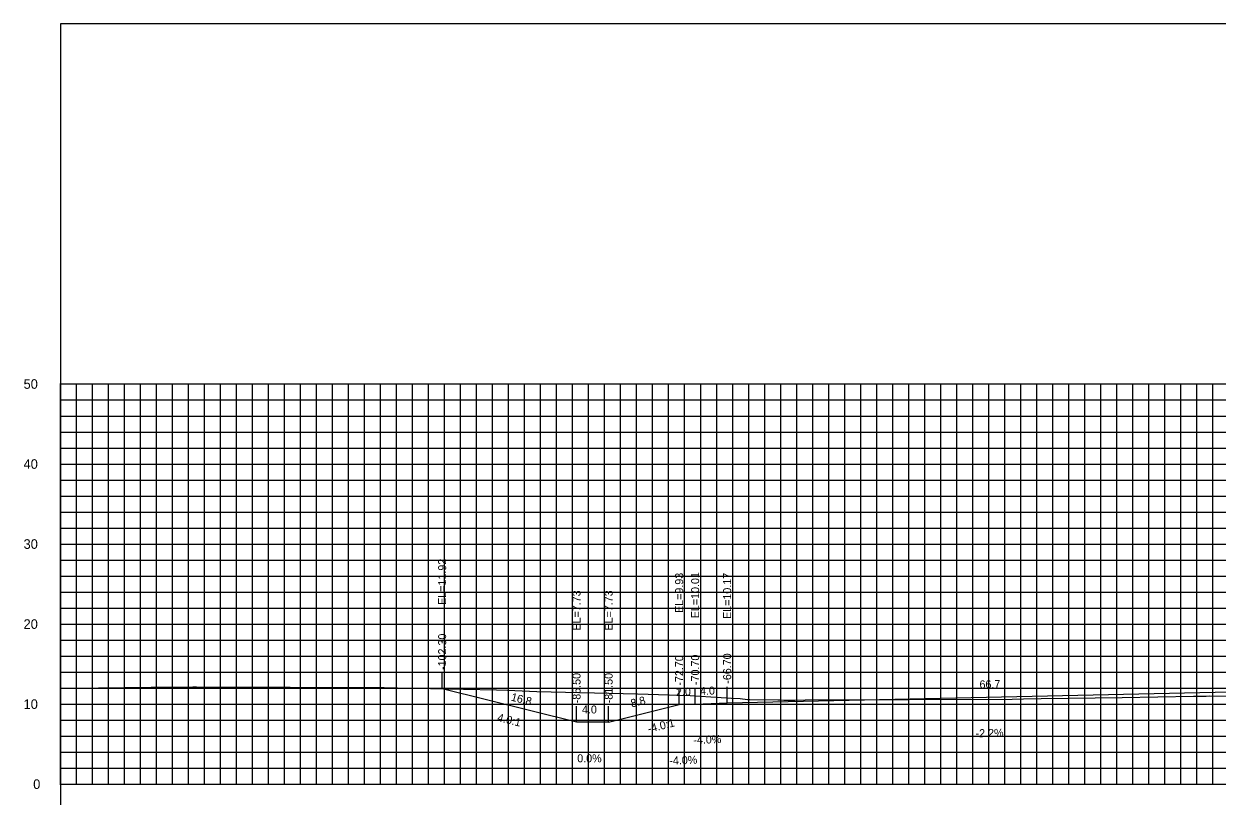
# Model space of a CAD drawing. Extents: x 1797419 to 1809236, y 248759 to 251512.
# Drawn here: x 1803156.4 to 1803305.5, y 250948.4 to 251044.9 of the extents above; entities that cross this region are included whole.
import ezdxf

# ---------------------------------------------------------------- set-up
doc = ezdxf.new("R2010")
doc.units = 0
for name, color, linetype in [('3', 7, 'Continuous'), ('31', 7, 'Continuous'), ('4', 7, 'Continuous'), ('60', 7, 'Continuous'), ('CL-CNST', 7, 'Continuous'), ('Level 62', 7, 'Continuous'), ('M-ROADS', 7, 'Continuous')]:
    doc.layers.add(name, color=color, linetype=linetype)

msp = doc.modelspace()

# ---------------------------------------------------------------- linework, layer by layer
for p, q in [((1803208.7, 250961.81), (1803208.7, 250963.81)), ((1803244.31, 250960.06), (1803244.31, 250962.06)), ((1803238.31, 250959.82), (1803238.31, 250961.82)), ((1803240.31, 250959.9), (1803240.31, 250961.9)), ((1803225.49, 250957.62), (1803225.49, 250959.62)), ((1803229.5, 250957.62), (1803229.5, 250959.62))]:
    msp.add_line(p, q)
msp.add_lwpolyline([(1803161, 250854.89), (1803461, 250854.89), (1803461, 251044.89), (1803161, 251044.89)], close=True)
at = {"layer": '60'}
for p, q in [((1803160.94, 250999.89), (1803161, 250999.89)), ((1803161, 250949.89), (1803161, 250999.89)), ((1803160.94, 250989.89), (1803161, 250989.89)), ((1803160.94, 250979.89), (1803161, 250979.89)), ((1803160.94, 250969.89), (1803161, 250969.89)), ((1803160.94, 250959.89), (1803161, 250959.89)), ((1803160.94, 250949.89), (1803161, 250949.89)), ((1803161, 250949.89), (1803461, 250949.89)), ((1803161, 250949.83), (1803161, 250949.89)), ((1803171, 250949.83), (1803171, 250949.89)), ((1803181, 250949.83), (1803181, 250949.89)), ((1803191, 250949.83), (1803191, 250949.89)), ((1803201, 250949.83), (1803201, 250949.89)), ((1803211, 250949.83), (1803211, 250949.89)), ((1803221, 250949.83), (1803221, 250949.89)), ((1803231, 250949.83), (1803231, 250949.89)), ((1803241, 250949.83), (1803241, 250949.89)), ((1803251, 250949.83), (1803251, 250949.89)), ((1803261, 250949.83), (1803261, 250949.89)), ((1803271, 250949.83), (1803271, 250949.89)), ((1803281, 250949.83), (1803281, 250949.89)), ((1803291, 250949.83), (1803291, 250949.89)), ((1803301, 250949.83), (1803301, 250949.89))]:
    msp.add_line(p, q, dxfattribs=at)
at = {"layer": 'CL-CNST'}
for p, q in [((1803225.49, 250957.62), (1803208.7, 250961.81)), ((1803229.5, 250957.62), (1803225.49, 250957.62))]:
    msp.add_line(p, q, dxfattribs=at)
msp.add_lwpolyline([(1803229.5, 250957.62), (1803238.31, 250959.82), (1803240.31, 250959.9), (1803244.31, 250960.06), (1803311, 250961.52), (1803361.63, 250962.64), (1803365.63, 250962.48), (1803371.13, 250962.26), (1803383, 250959.29), (1803387, 250959.29)], dxfattribs=at)
at = {"layer": 'Level 62'}
for p, q in [((1803161, 250999.89), (1803461, 250999.89)), ((1803161, 250949.89), (1803161, 250999.89)), ((1803163, 250949.89), (1803163, 250999.89)), ((1803165, 250949.89), (1803165, 250999.89)), ((1803167, 250949.89), (1803167, 250999.89)), ((1803169, 250949.89), (1803169, 250999.89)), ((1803171, 250949.89), (1803171, 250999.89)), ((1803173, 250949.89), (1803173, 250999.89)), ((1803175, 250949.89), (1803175, 250999.89)), ((1803177, 250949.89), (1803177, 250999.89)), ((1803179, 250949.89), (1803179, 250999.89)), ((1803181, 250949.89), (1803181, 250999.89)), ((1803183, 250949.89), (1803183, 250999.89)), ((1803185, 250949.89), (1803185, 250999.89)), ((1803187, 250949.89), (1803187, 250999.89)), ((1803189, 250949.89), (1803189, 250999.89)), ((1803191, 250949.89), (1803191, 250999.89)), ((1803193, 250949.89), (1803193, 250999.89)), ((1803195, 250949.89), (1803195, 250999.89)), ((1803197, 250949.89), (1803197, 250999.89)), ((1803199, 250949.89), (1803199, 250999.89)), ((1803201, 250949.89), (1803201, 250999.89)), ((1803203, 250949.89), (1803203, 250999.89)), ((1803205, 250949.89), (1803205, 250999.89)), ((1803207, 250949.89), (1803207, 250999.89)), ((1803209, 250949.89), (1803209, 250999.89)), ((1803211, 250949.89), (1803211, 250999.89)), ((1803213, 250949.89), (1803213, 250999.89)), ((1803215, 250949.89), (1803215, 250999.89)), ((1803217, 250949.89), (1803217, 250999.89)), ((1803219, 250949.89), (1803219, 250999.89)), ((1803221, 250949.89), (1803221, 250999.89)), ((1803223, 250949.89), (1803223, 250999.89)), ((1803225, 250949.89), (1803225, 250999.89)), ((1803227, 250949.89), (1803227, 250999.89)), ((1803229, 250949.89), (1803229, 250999.89)), ((1803231, 250949.89), (1803231, 250999.89)), ((1803233, 250949.89), (1803233, 250999.89)), ((1803235, 250949.89), (1803235, 250999.89)), ((1803237, 250949.89), (1803237, 250999.89)), ((1803239, 250949.89), (1803239, 250999.89)), ((1803241, 250949.89), (1803241, 250999.89)), ((1803243, 250949.89), (1803243, 250999.89)), ((1803245, 250949.89), (1803245, 250999.89)), ((1803247, 250949.89), (1803247, 250999.89)), ((1803249, 250949.89), (1803249, 250999.89)), ((1803251, 250949.89), (1803251, 250999.89)), ((1803253, 250949.89), (1803253, 250999.89)), ((1803255, 250949.89), (1803255, 250999.89)), ((1803257, 250949.89), (1803257, 250999.89)), ((1803259, 250949.89), (1803259, 250999.89)), ((1803261, 250949.89), (1803261, 250999.89)), ((1803263, 250949.89), (1803263, 250999.89)), ((1803265, 250949.89), (1803265, 250999.89)), ((1803267, 250949.89), (1803267, 250999.89)), ((1803269, 250949.89), (1803269, 250999.89)), ((1803271, 250949.89), (1803271, 250999.89)), ((1803273, 250949.89), (1803273, 250999.89)), ((1803275, 250949.89), (1803275, 250999.89)), ((1803277, 250949.89), (1803277, 250999.89)), ((1803279, 250949.89), (1803279, 250999.89)), ((1803281, 250949.89), (1803281, 250999.89)), ((1803283, 250949.89), (1803283, 250999.89)), ((1803285, 250949.89), (1803285, 250999.89)), ((1803287, 250949.89), (1803287, 250999.89)), ((1803289, 250949.89), (1803289, 250999.89)), ((1803291, 250949.89), (1803291, 250999.89)), ((1803293, 250949.89), (1803293, 250999.89)), ((1803295, 250949.89), (1803295, 250999.89)), ((1803297, 250949.89), (1803297, 250999.89)), ((1803299, 250949.89), (1803299, 250999.89)), ((1803301, 250949.89), (1803301, 250999.89)), ((1803303, 250949.89), (1803303, 250999.89)), ((1803305, 250949.89), (1803305, 250999.89)), ((1803161, 250997.89), (1803461, 250997.89)), ((1803161, 250995.89), (1803461, 250995.89)), ((1803161, 250993.89), (1803461, 250993.89)), ((1803161, 250991.89), (1803461, 250991.89)), ((1803161, 250989.89), (1803461, 250989.89)), ((1803161, 250987.89), (1803461, 250987.89)), ((1803161, 250985.89), (1803461, 250985.89)), ((1803161, 250983.89), (1803461, 250983.89)), ((1803161, 250981.89), (1803461, 250981.89)), ((1803161, 250979.89), (1803461, 250979.89)), ((1803161, 250977.89), (1803461, 250977.89)), ((1803161, 250975.89), (1803461, 250975.89)), ((1803161, 250973.89), (1803461, 250973.89)), ((1803161, 250971.89), (1803461, 250971.89)), ((1803161, 250969.89), (1803461, 250969.89)), ((1803161, 250967.89), (1803461, 250967.89)), ((1803161, 250965.89), (1803461, 250965.89)), ((1803161, 250963.89), (1803461, 250963.89)), ((1803161, 250961.89), (1803461, 250961.89)), ((1803161, 250959.89), (1803461, 250959.89)), ((1803161, 250957.89), (1803461, 250957.89)), ((1803161, 250955.89), (1803461, 250955.89)), ((1803161, 250953.89), (1803461, 250953.89)), ((1803161, 250951.89), (1803461, 250951.89)), ((1803161, 250949.89), (1803461, 250949.89))]:
    msp.add_line(p, q, dxfattribs=at)
at = {"layer": 'M-ROADS'}
msp.add_lwpolyline([(1803161, 250961.88), (1803165.78, 250961.93), (1803172.36, 250962.01), (1803177.56, 250962.04), (1803178.02, 250962.04), (1803201.47, 250961.95), (1803203.14, 250961.93), (1803215.51, 250961.67), (1803216.87, 250961.63), (1803220.52, 250961.46), (1803233.12, 250961.17), (1803239.7, 250960.96), (1803244.84, 250960.64), (1803245.94, 250960.58), (1803246.85, 250960.45), (1803247.01, 250960.45), (1803247.16, 250960.46), (1803250.63, 250960.44), (1803250.67, 250960.43), (1803250.74, 250960.43), (1803250.76, 250960.43), (1803250.92, 250960.44), (1803251.06, 250960.43), (1803251.4, 250960.37), (1803252.77, 250960.4), (1803254.07, 250960.44), (1803279.9, 250960.51), (1803281.34, 250960.54), (1803283.56, 250960.58), (1803293.66, 250960.73), (1803302.59, 250960.88), (1803304.15, 250960.9), (1803304.54, 250960.91), (1803307.01, 250960.9)], dxfattribs=at)

# ---------------------------------------------------------------- texts
for s, rotation, p in [('4.0:1', 345.9638, (1803215.52, 250957.79)), ('-4.0:1', 14.0362, (1803234.51, 250956.29))]:
    msp.add_text(s, height=1, rotation=rotation).set_placement(p)
at = {"layer": '3'}
for s, p in [('EL=11.92', (1803209.2, 250972.29)), ('EL=9.93', (1803238.81, 250971.28)), ('EL=10.01', (1803240.81, 250970.62)), ('EL=10.17', (1803244.81, 250970.53)), ('EL=7.73', (1803225.99, 250969.08)), ('EL=7.73', (1803230, 250969.08)), ('-102.30', (1803209.2, 250964.16)), ('-72.70', (1803238.81, 250962.2)), ('-70.70', (1803240.81, 250962.28)), ('-66.70', (1803244.81, 250962.44)), ('-85.50', (1803225.99, 250959.99)), ('-81.50', (1803230, 250959.99))]:
    msp.add_text(s, height=1, rotation=90, dxfattribs=at).set_placement(p)
at = {"layer": '31'}
for s, p in [('50', (1803156.4, 250999.29)), ('40', (1803156.4, 250989.29)), ('30', (1803156.4, 250979.29)), ('20', (1803156.4, 250969.29)), ('10', (1803156.4, 250959.29)), ('0', (1803157.6, 250949.29))]:
    msp.add_text(s, height=1.2, dxfattribs=at).set_placement(p)
at = {"layer": '4'}
for s, rotation, p in [('4.0', 2.2906, (1803240.94, 250961.02)), ('66.7', 1.2603, (1803275.85, 250961.85)), ('16.8', 345.9638, (1803217.23, 250960.34)), ('8.8', 14.0362, (1803232.39, 250959.47)), ('2.0', 2.2906, (1803237.94, 250960.9)), ('-2.2%', 1.2603, (1803275.36, 250955.74)), ('-4.0%', 2.2906, (1803240.1, 250954.89)), ('-4.0%', 2.2906, (1803237.1, 250952.31))]:
    msp.add_text(s, height=1, rotation=rotation, dxfattribs=at).set_placement(p)
for s, p in [('4.0', (1803226.17, 250958.72)), ('0.0%', (1803225.58, 250952.62))]:
    msp.add_text(s, height=1, dxfattribs=at).set_placement(p)
at = {"layer": '60'}
msp.add_text('-', height=0.0001, dxfattribs=at).set_placement((1803161, 250949.89))

doc.saveas('drawing.dxf')
